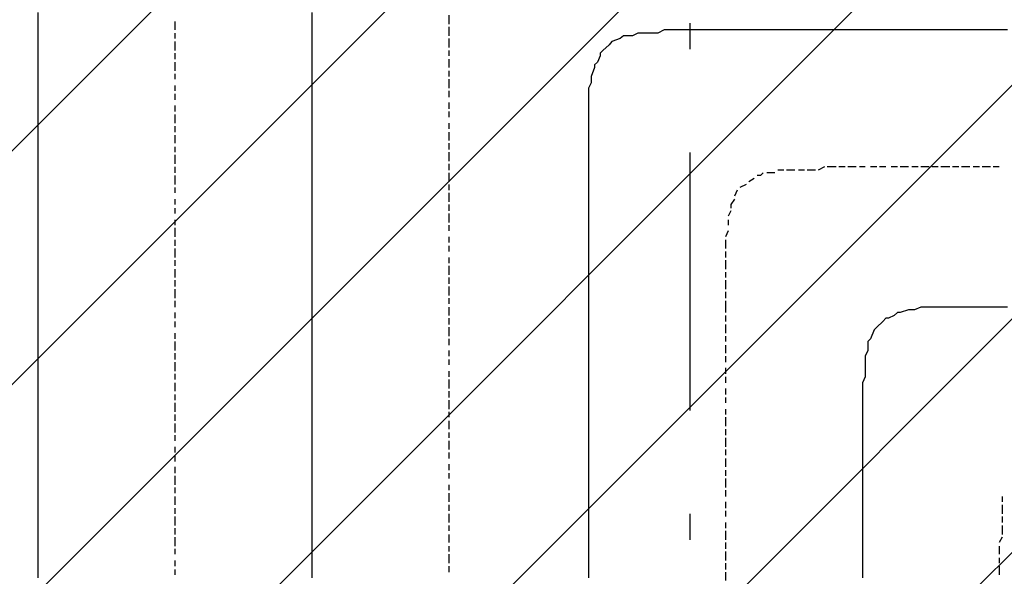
# Model space of a CAD drawing. Extents: x 997 to 109698, y 921 to 94021.
# Tile 383 of 656: x 12011 to 13442, y 55412 to 56220. Entities that reach past the tile are written whole.
import ezdxf

# ---------------------------------------------------------------- set-up
doc = ezdxf.new("R2010")
doc.units = 0
doc.header["$MEASUREMENT"] = 0
doc.layers.add('12', color=7, linetype='CONTINUOUS')
doc.layers.add('28', color=7, linetype='CONTINUOUS')

msp = doc.modelspace()

# ---------------------------------------------------------------- linework, layer by layer
at = {"layer": '12', "color": 5}
for p, q in [((12037.630503, 56230.563401), (12037.630503, 56217.563401)), ((12435.630503, 56230.563401), (12435.630503, 56217.563401)), ((12037.630503, 56217.563401), (12037.630503, 56209.563401)), ((12435.630503, 56217.563401), (12435.630503, 56209.563401)), ((12037.630503, 56209.563401), (12037.630503, 56200.563401)), ((12037.630503, 56200.563401), (12037.630503, 56188.563401)), ((12435.630503, 56209.563401), (12435.630503, 56200.563401)), ((12435.630503, 56200.563401), (12435.630503, 56188.563401)), ((12909.630503, 56200.563401), (12901.630503, 56196.563401)), ((12922.630503, 56200.563401), (12909.630503, 56200.563401)), ((12930.630503, 56200.563401), (12922.630503, 56200.563401)), ((12938.630503, 56200.563401), (12930.630503, 56200.563401)), ((12960.630503, 56205.563401), (12951.630503, 56205.563401)), ((12972.630503, 56205.563401), (12960.630503, 56205.563401)), ((12981.630503, 56205.563401), (12972.630503, 56205.563401)), ((12989.630503, 56205.563401), (12981.630503, 56205.563401)), ((13002.630503, 56205.563401), (12989.630503, 56205.563401)), ((13011.630503, 56205.563401), (13002.630503, 56205.563401)), ((13019.630503, 56205.563401), (13011.630503, 56205.563401)), ((13032.630503, 56205.563401), (13019.630503, 56205.563401)), ((13036.630503, 56205.563401), (13032.630503, 56205.563401)), ((13044.630503, 56205.563401), (13036.630503, 56205.563401)), ((13057.630503, 56205.563401), (13044.630503, 56205.563401)), ((13066.630503, 56205.563401), (13057.630503, 56205.563401)), ((13074.630503, 56205.563401), (13066.630503, 56205.563401)), ((13087.630503, 56205.563401), (13074.630503, 56205.563401)), ((13096.630503, 56205.563401), (13087.630503, 56205.563401)), ((13104.630503, 56205.563401), (13096.630503, 56205.563401)), ((13116.630503, 56205.563401), (13104.630503, 56205.563401)), ((13125.630503, 56205.563401), (13116.630503, 56205.563401)), ((13137.630503, 56205.563401), (13125.630503, 56205.563401)), ((13146.630503, 56205.563401), (13137.630503, 56205.563401)), ((13155.630503, 56205.563401), (13146.630503, 56205.563401)), ((13167.630503, 56205.563401), (13155.630503, 56205.563401)), ((13176.630503, 56205.563401), (13167.630503, 56205.563401)), ((13184.630503, 56205.563401), (13176.630503, 56205.563401)), ((13197.630503, 56205.563401), (13184.630503, 56205.563401)), ((13206.630503, 56205.563401), (13197.630503, 56205.563401)), ((13214.630503, 56205.563401), (13206.630503, 56205.563401)), ((13226.630503, 56205.563401), (13214.630503, 56205.563401)), ((13235.630503, 56205.563401), (13226.630503, 56205.563401)), ((13247.630503, 56205.563401), (13235.630503, 56205.563401)), ((13256.630503, 56205.563401), (13247.630503, 56205.563401)), ((13265.630503, 56205.563401), (13256.630503, 56205.563401)), ((13277.630503, 56205.563401), (13265.630503, 56205.563401)), ((13286.630503, 56205.563401), (13277.630503, 56205.563401)), ((13294.630503, 56205.563401), (13286.630503, 56205.563401)), ((13307.630503, 56205.563401), (13294.630503, 56205.563401)), ((13316.630503, 56205.563401), (13307.630503, 56205.563401)), ((13324.630503, 56205.563401), (13316.630503, 56205.563401)), ((13336.630503, 56205.563401), (13324.630503, 56205.563401)), ((13345.630503, 56205.563401), (13336.630503, 56205.563401)), ((13354.630503, 56205.563401), (13345.630503, 56205.563401)), ((13366.630503, 56205.563401), (13354.630503, 56205.563401)), ((13375.630503, 56205.563401), (13366.630503, 56205.563401)), ((13387.630503, 56205.563401), (13375.630503, 56205.563401)), ((13396.630503, 56205.563401), (13387.630503, 56205.563401)), ((13405.630503, 56205.563401), (13396.630503, 56205.563401)), ((13417.630503, 56205.563401), (13405.630503, 56205.563401)), ((13425.630503, 56205.563401), (13417.630503, 56205.563401)), ((13434.630503, 56205.563401), (13425.630503, 56205.563401)), ((13446.630503, 56205.563401), (13434.630503, 56205.563401)), ((12037.630503, 56188.563401), (12037.630503, 56179.563401)), ((12435.630503, 56188.563401), (12435.630503, 56179.563401)), ((12867.630503, 56183.563401), (12858.630503, 56175.563401)), ((12871.630503, 56188.563401), (12867.630503, 56183.563401)), ((12883.630503, 56192.563401), (12871.630503, 56188.563401)), ((12901.630503, 56196.563401), (12892.630503, 56196.563401)), ((12037.630503, 56179.563401), (12037.630503, 56167.563401)), ((12435.630503, 56179.563401), (12435.630503, 56167.563401)), ((12037.630503, 56167.563401), (12037.630503, 56158.563401)), ((12037.630503, 56158.563401), (12037.630503, 56150.563401)), ((12435.630503, 56167.563401), (12435.630503, 56158.563401)), ((12435.630503, 56158.563401), (12435.630503, 56150.563401)), ((12854.630503, 56167.563401), (12850.630503, 56158.563401)), ((12037.630503, 56150.563401), (12037.630503, 56137.563401)), ((12435.630503, 56150.563401), (12435.630503, 56137.563401)), ((12846.630503, 56150.563401), (12841.630503, 56137.563401)), ((12037.630503, 56137.563401), (12037.630503, 56128.563401)), ((12037.630503, 56128.563401), (12037.630503, 56120.563401)), ((12435.630503, 56137.563401), (12435.630503, 56128.563401)), ((12435.630503, 56128.563401), (12435.630503, 56120.563401)), ((12841.630503, 56128.563401), (12837.630503, 56120.563401)), ((12841.630503, 56137.563401), (12841.630503, 56128.563401)), ((12037.630503, 56120.563401), (12037.630503, 56107.563401)), ((12435.630503, 56120.563401), (12435.630503, 56107.563401)), ((12837.630503, 56120.563401), (12837.630503, 56107.563401)), ((12037.630503, 56107.563401), (12037.630503, 56099.563401)), ((12037.630503, 56099.563401), (12037.630503, 56090.563401)), ((12435.630503, 56107.563401), (12435.630503, 56099.563401)), ((12435.630503, 56099.563401), (12435.630503, 56090.563401)), ((12837.630503, 56107.563401), (12837.630503, 56099.563401)), ((12837.630503, 56099.563401), (12837.630503, 56090.563401)), ((12037.630503, 56090.563401), (12037.630503, 56078.563401)), ((12435.630503, 56090.563401), (12435.630503, 56078.563401)), ((12837.630503, 56090.563401), (12837.630503, 56078.563401)), ((12037.630503, 56078.563401), (12037.630503, 56069.563401)), ((12037.630503, 56069.563401), (12037.630503, 56061.563401)), ((12435.630503, 56078.563401), (12435.630503, 56069.563401)), ((12435.630503, 56069.563401), (12435.630503, 56056.563401)), ((12837.630503, 56078.563401), (12837.630503, 56069.563401)), ((12837.630503, 56069.563401), (12837.630503, 56061.563401)), ((12037.630503, 56061.563401), (12037.630503, 56048.563401)), ((12435.630503, 56056.563401), (12435.630503, 56048.563401)), ((12837.630503, 56061.563401), (12837.630503, 56048.563401)), ((12037.630503, 56048.563401), (12037.630503, 56040.563401)), ((12037.630503, 56040.563401), (12037.630503, 56027.563401)), ((12435.630503, 56048.563401), (12435.630503, 56040.563401)), ((12435.630503, 56040.563401), (12435.630503, 56027.563401)), ((12837.630503, 56048.563401), (12837.630503, 56040.563401)), ((12837.630503, 56040.563401), (12837.630503, 56031.563401)), ((12037.630503, 56027.563401), (12037.630503, 56018.563401)), ((12435.630503, 56027.563401), (12435.630503, 56018.563401)), ((12837.630503, 56031.563401), (12837.630503, 56018.563401)), ((12037.630503, 56018.563401), (12037.630503, 56010.563401)), ((12435.630503, 56018.563401), (12435.630503, 56010.563401)), ((12837.630503, 56018.563401), (12837.630503, 56010.563401)), ((12037.630503, 56010.563401), (12037.630503, 55997.563401)), ((12037.630503, 55997.563401), (12037.630503, 55989.563401)), ((12435.630503, 56010.563401), (12435.630503, 55997.563401)), ((12435.630503, 55997.563401), (12435.630503, 55989.563401)), ((12837.630503, 56010.563401), (12837.630503, 56006.563401)), ((12837.630503, 56006.563401), (12837.630503, 55997.563401)), ((12837.630503, 55997.563401), (12837.630503, 55989.563401)), ((12037.630503, 55989.563401), (12037.630503, 55980.563401)), ((12435.630503, 55989.563401), (12435.630503, 55980.563401)), ((12837.630503, 55989.563401), (12837.630503, 55980.563401)), ((12037.630503, 55980.563401), (12037.630503, 55968.563401)), ((12435.630503, 55980.563401), (12435.630503, 55968.563401)), ((12837.630503, 55980.563401), (12837.630503, 55968.563401)), ((12037.630503, 55968.563401), (12037.630503, 55959.563401)), ((12037.630503, 55959.563401), (12037.630503, 55951.563401)), ((12435.630503, 55968.563401), (12435.630503, 55959.563401)), ((12435.630503, 55959.563401), (12435.630503, 55946.563401)), ((12837.630503, 55968.563401), (12837.630503, 55959.563401)), ((12837.630503, 55959.563401), (12837.630503, 55946.563401)), ((12037.630503, 55951.563401), (12037.630503, 55938.563401)), ((12435.630503, 55946.563401), (12435.630503, 55938.563401)), ((12837.630503, 55946.563401), (12837.630503, 55938.563401)), ((12037.630503, 55938.563401), (12037.630503, 55929.563401)), ((12037.630503, 55929.563401), (12037.630503, 55917.563401)), ((12435.630503, 55938.563401), (12435.630503, 55929.563401)), ((12435.630503, 55929.563401), (12435.630503, 55917.563401)), ((12837.630503, 55938.563401), (12837.630503, 55929.563401)), ((12837.630503, 55929.563401), (12837.630503, 55917.563401)), ((12037.630503, 55917.563401), (12037.630503, 55908.563401)), ((12435.630503, 55917.563401), (12435.630503, 55908.563401)), ((12837.630503, 55917.563401), (12837.630503, 55908.563401)), ((12037.630503, 55908.563401), (12037.630503, 55900.563401)), ((12037.630503, 55900.563401), (12037.630503, 55887.563401)), ((12435.630503, 55908.563401), (12435.630503, 55900.563401)), ((12435.630503, 55900.563401), (12435.630503, 55887.563401)), ((12837.630503, 55908.563401), (12837.630503, 55900.563401)), ((12837.630503, 55900.563401), (12837.630503, 55887.563401)), ((12037.630503, 55887.563401), (12037.630503, 55879.563401)), ((12435.630503, 55887.563401), (12435.630503, 55879.563401)), ((12837.630503, 55887.563401), (12837.630503, 55879.563401)), ((12037.630503, 55879.563401), (12037.630503, 55870.563401)), ((12037.630503, 55870.563401), (12037.630503, 55857.563401)), ((12435.630503, 55879.563401), (12435.630503, 55870.563401)), ((12435.630503, 55870.563401), (12435.630503, 55857.563401)), ((12837.630503, 55879.563401), (12837.630503, 55870.563401)), ((12837.630503, 55870.563401), (12837.630503, 55857.563401)), ((12037.630503, 55857.563401), (12037.630503, 55849.563401)), ((12435.630503, 55857.563401), (12435.630503, 55849.563401)), ((12837.630503, 55857.563401), (12837.630503, 55849.563401)), ((12037.630503, 55849.563401), (12037.630503, 55841.563401)), ((12037.630503, 55841.563401), (12037.630503, 55828.563401)), ((12435.630503, 55849.563401), (12435.630503, 55836.563401)), ((12837.630503, 55849.563401), (12837.630503, 55836.563401)), ((12037.630503, 55828.563401), (12037.630503, 55819.563401)), ((12435.630503, 55836.563401), (12435.630503, 55828.563401)), ((12435.630503, 55828.563401), (12435.630503, 55819.563401)), ((12837.630503, 55836.563401), (12837.630503, 55828.563401)), ((12837.630503, 55828.563401), (12837.630503, 55819.563401)), ((12037.630503, 55819.563401), (12037.630503, 55807.563401)), ((12435.630503, 55819.563401), (12435.630503, 55807.563401)), ((12837.630503, 55819.563401), (12837.630503, 55807.563401)), ((12037.630503, 55807.563401), (12037.630503, 55798.563401)), ((12037.630503, 55798.563401), (12037.630503, 55790.563401)), ((12435.630503, 55807.563401), (12435.630503, 55798.563401)), ((12435.630503, 55798.563401), (12435.630503, 55790.563401)), ((12837.630503, 55807.563401), (12837.630503, 55798.563401)), ((12837.630503, 55798.563401), (12837.630503, 55790.563401)), ((13302.630503, 55798.563401), (13290.630503, 55794.563401)), ((13311.630503, 55798.563401), (13302.630503, 55798.563401)), ((13320.630503, 55802.563401), (13311.630503, 55798.563401)), ((13332.630503, 55802.563401), (13320.630503, 55802.563401)), ((13341.630503, 55802.563401), (13332.630503, 55802.563401)), ((13349.630503, 55802.563401), (13341.630503, 55802.563401)), ((13362.630503, 55802.563401), (13349.630503, 55802.563401)), ((13370.630503, 55802.563401), (13362.630503, 55802.563401)), ((13379.630503, 55802.563401), (13370.630503, 55802.563401)), ((13391.630503, 55802.563401), (13379.630503, 55802.563401)), ((13400.630503, 55802.563401), (13391.630503, 55802.563401)), ((13409.630503, 55802.563401), (13400.630503, 55802.563401)), ((13421.630503, 55802.563401), (13409.630503, 55802.563401)), ((13430.630503, 55802.563401), (13421.630503, 55802.563401)), ((13434.630503, 55802.563401), (13430.630503, 55802.563401)), ((13446.630503, 55802.563401), (13434.630503, 55802.563401)), ((12037.630503, 55790.563401), (12037.630503, 55777.563401)), ((12435.630503, 55790.563401), (12435.630503, 55777.563401)), ((12837.630503, 55790.563401), (12837.630503, 55777.563401)), ((13281.630503, 55790.563401), (13273.630503, 55786.563401)), ((12037.630503, 55777.563401), (12037.630503, 55769.563401)), ((12037.630503, 55769.563401), (12037.630503, 55760.563401)), ((12435.630503, 55777.563401), (12435.630503, 55769.563401)), ((12435.630503, 55769.563401), (12435.630503, 55760.563401)), ((12837.630503, 55777.563401), (12837.630503, 55769.563401)), ((12837.630503, 55769.563401), (12837.630503, 55760.563401)), ((13252.630503, 55769.563401), (13247.630503, 55756.563401)), ((13256.630503, 55773.563401), (13252.630503, 55769.563401)), ((13265.630503, 55781.563401), (13256.630503, 55773.563401)), ((12037.630503, 55760.563401), (12037.630503, 55747.563401)), ((12435.630503, 55760.563401), (12435.630503, 55747.563401)), ((12837.630503, 55760.563401), (12837.630503, 55747.563401)), ((12037.630503, 55747.563401), (12037.630503, 55739.563401)), ((12435.630503, 55747.563401), (12435.630503, 55739.563401)), ((12837.630503, 55747.563401), (12837.630503, 55739.563401)), ((13243.630503, 55747.563401), (13243.630503, 55739.563401)), ((12037.630503, 55739.563401), (12037.630503, 55731.563401)), ((12037.630503, 55731.563401), (12037.630503, 55718.563401)), ((12435.630503, 55739.563401), (12435.630503, 55731.563401)), ((12435.630503, 55731.563401), (12435.630503, 55718.563401)), ((12837.630503, 55739.563401), (12837.630503, 55726.563401)), ((12837.630503, 55726.563401), (12837.630503, 55718.563401)), ((13243.630503, 55739.563401), (13239.630503, 55731.563401)), ((13239.630503, 55731.563401), (13239.630503, 55718.563401)), ((12037.630503, 55718.563401), (12037.630503, 55709.563401)), ((12435.630503, 55718.563401), (12435.630503, 55709.563401)), ((12837.630503, 55718.563401), (12837.630503, 55709.563401)), ((13239.630503, 55718.563401), (13239.630503, 55709.563401)), ((12037.630503, 55709.563401), (12037.630503, 55697.563401)), ((12037.630503, 55697.563401), (12037.630503, 55688.563401)), ((12435.630503, 55709.563401), (12435.630503, 55697.563401)), ((12435.630503, 55697.563401), (12435.630503, 55688.563401)), ((12837.630503, 55709.563401), (12837.630503, 55697.563401)), ((12837.630503, 55697.563401), (12837.630503, 55688.563401)), ((13239.630503, 55709.563401), (13239.630503, 55701.563401)), ((12037.630503, 55688.563401), (12037.630503, 55680.563401)), ((12435.630503, 55688.563401), (12435.630503, 55680.563401)), ((12837.630503, 55688.563401), (12837.630503, 55680.563401)), ((13235.630503, 55688.563401), (13235.630503, 55680.563401)), ((12037.630503, 55680.563401), (12037.630503, 55667.563401)), ((12435.630503, 55680.563401), (12435.630503, 55667.563401)), ((12837.630503, 55680.563401), (12837.630503, 55667.563401)), ((13235.630503, 55680.563401), (13235.630503, 55667.563401)), ((12037.630503, 55667.563401), (12037.630503, 55659.563401)), ((12037.630503, 55659.563401), (12037.630503, 55650.563401)), ((12435.630503, 55667.563401), (12435.630503, 55659.563401)), ((12435.630503, 55659.563401), (12435.630503, 55650.563401)), ((12837.630503, 55667.563401), (12837.630503, 55659.563401)), ((12837.630503, 55659.563401), (12837.630503, 55650.563401)), ((13235.630503, 55667.563401), (13235.630503, 55659.563401)), ((13235.630503, 55659.563401), (13235.630503, 55650.563401)), ((12037.630503, 55650.563401), (12037.630503, 55637.563401)), ((12435.630503, 55650.563401), (12435.630503, 55637.563401)), ((12837.630503, 55650.563401), (12837.630503, 55637.563401)), ((13235.630503, 55650.563401), (13235.630503, 55637.563401)), ((12037.630503, 55637.563401), (12037.630503, 55629.563401)), ((12037.630503, 55629.563401), (12037.630503, 55620.563401)), ((12435.630503, 55637.563401), (12435.630503, 55629.563401)), ((12435.630503, 55629.563401), (12435.630503, 55620.563401)), ((12837.630503, 55637.563401), (12837.630503, 55629.563401)), ((12837.630503, 55629.563401), (12837.630503, 55616.563401)), ((13235.630503, 55637.563401), (13235.630503, 55629.563401)), ((13235.630503, 55629.563401), (13235.630503, 55620.563401)), ((12037.630503, 55620.563401), (12037.630503, 55608.563401)), ((12435.630503, 55620.563401), (12435.630503, 55608.563401)), ((12837.630503, 55616.563401), (12837.630503, 55608.563401)), ((13235.630503, 55620.563401), (13235.630503, 55608.563401)), ((12037.630503, 55608.563401), (12037.630503, 55599.563401)), ((12037.630503, 55599.563401), (12037.630503, 55587.563401)), ((12435.630503, 55608.563401), (12435.630503, 55599.563401)), ((12435.630503, 55599.563401), (12435.630503, 55587.563401)), ((12837.630503, 55608.563401), (12837.630503, 55599.563401)), ((12837.630503, 55599.563401), (12837.630503, 55587.563401)), ((13235.630503, 55608.563401), (13235.630503, 55604.563401)), ((13235.630503, 55604.563401), (13235.630503, 55599.563401)), ((13235.630503, 55599.563401), (13235.630503, 55587.563401)), ((12037.630503, 55587.563401), (12037.630503, 55578.563401)), ((12435.630503, 55587.563401), (12435.630503, 55578.563401)), ((12837.630503, 55587.563401), (12837.630503, 55578.563401)), ((13235.630503, 55587.563401), (13235.630503, 55578.563401)), ((12037.630503, 55578.563401), (12037.630503, 55570.563401)), ((12037.630503, 55570.563401), (12037.630503, 55557.563401)), ((12435.630503, 55578.563401), (12435.630503, 55570.563401)), ((12435.630503, 55570.563401), (12435.630503, 55557.563401)), ((12837.630503, 55578.563401), (12837.630503, 55570.563401)), ((12837.630503, 55570.563401), (12837.630503, 55557.563401)), ((13235.630503, 55578.563401), (13235.630503, 55570.563401)), ((13235.630503, 55570.563401), (13235.630503, 55557.563401)), ((12037.630503, 55557.563401), (12037.630503, 55548.563401)), ((12435.630503, 55557.563401), (12435.630503, 55548.563401)), ((12837.630503, 55557.563401), (12837.630503, 55548.563401)), ((13235.630503, 55557.563401), (13235.630503, 55548.563401)), ((12037.630503, 55548.563401), (12037.630503, 55540.563401)), ((12037.630503, 55540.563401), (12037.630503, 55527.563401)), ((12435.630503, 55548.563401), (12435.630503, 55540.563401)), ((12435.630503, 55540.563401), (12435.630503, 55527.563401)), ((12837.630503, 55548.563401), (12837.630503, 55540.563401)), ((12837.630503, 55540.563401), (12837.630503, 55527.563401)), ((13235.630503, 55548.563401), (13235.630503, 55540.563401)), ((13235.630503, 55540.563401), (13235.630503, 55527.563401)), ((12037.630503, 55527.563401), (12037.630503, 55519.563401)), ((12435.630503, 55527.563401), (12435.630503, 55519.563401)), ((12837.630503, 55527.563401), (12837.630503, 55519.563401)), ((13235.630503, 55527.563401), (13235.630503, 55519.563401)), ((12037.630503, 55519.563401), (12037.630503, 55510.563401)), ((12435.630503, 55519.563401), (12435.630503, 55510.563401)), ((12837.630503, 55519.563401), (12837.630503, 55510.563401)), ((13235.630503, 55519.563401), (13235.630503, 55506.563401)), ((12037.630503, 55510.563401), (12037.630503, 55498.563401)), ((12037.630503, 55498.563401), (12037.630503, 55489.563401)), ((12435.630503, 55510.563401), (12435.630503, 55498.563401)), ((12435.630503, 55498.563401), (12435.630503, 55489.563401)), ((12837.630503, 55510.563401), (12837.630503, 55498.563401)), ((12837.630503, 55498.563401), (12837.630503, 55489.563401)), ((13235.630503, 55506.563401), (13235.630503, 55498.563401)), ((13235.630503, 55498.563401), (13235.630503, 55489.563401)), ((12037.630503, 55489.563401), (12037.630503, 55477.563401)), ((12435.630503, 55489.563401), (12435.630503, 55477.563401)), ((12837.630503, 55489.563401), (12837.630503, 55477.563401)), ((13235.630503, 55489.563401), (13235.630503, 55477.563401)), ((12037.630503, 55477.563401), (12037.630503, 55468.563401)), ((12037.630503, 55468.563401), (12037.630503, 55460.563401)), ((12435.630503, 55477.563401), (12435.630503, 55468.563401)), ((12435.630503, 55468.563401), (12435.630503, 55460.563401)), ((12837.630503, 55477.563401), (12837.630503, 55468.563401)), ((12837.630503, 55468.563401), (12837.630503, 55460.563401)), ((13235.630503, 55477.563401), (13235.630503, 55468.563401)), ((13235.630503, 55468.563401), (13235.630503, 55460.563401)), ((12037.630503, 55460.563401), (12037.630503, 55447.563401)), ((12435.630503, 55460.563401), (12435.630503, 55447.563401)), ((12837.630503, 55460.563401), (12837.630503, 55447.563401)), ((13235.630503, 55460.563401), (13235.630503, 55447.563401)), ((12037.630503, 55447.563401), (12037.630503, 55438.563401)), ((12435.630503, 55447.563401), (12435.630503, 55438.563401)), ((12837.630503, 55447.563401), (12837.630503, 55438.563401)), ((13235.630503, 55447.563401), (13235.630503, 55438.563401)), ((12037.630503, 55438.563401), (12037.630503, 55430.563401)), ((12037.630503, 55430.563401), (12037.630503, 55417.563401)), ((12435.630503, 55438.563401), (12435.630503, 55430.563401)), ((12435.630503, 55430.563401), (12435.630503, 55417.563401)), ((12837.630503, 55438.563401), (12837.630503, 55430.563401)), ((12837.630503, 55430.563401), (12837.630503, 55417.563401)), ((13235.630503, 55438.563401), (13235.630503, 55430.563401)), ((13235.630503, 55430.563401), (13235.630503, 55417.563401)), ((12037.630503, 55417.563401), (12037.630503, 55409.563401)), ((12435.630503, 55417.563401), (12435.630503, 55409.563401)), ((12837.630503, 55417.563401), (12837.630503, 55409.563401)), ((13235.630503, 55417.563401), (13235.630503, 55409.563401))]:
    msp.add_line(p, q, dxfattribs=at)
at = {"layer": '12', "color": 1}
for p, q in [((12634.630503, 56226.563401), (12634.630503, 56213.563401)), ((12236.630503, 56217.563401), (12236.630503, 56205.563401)), ((12236.630503, 56200.563401), (12236.630503, 56192.563401)), ((12634.630503, 56209.563401), (12634.630503, 56205.563401)), ((12634.630503, 56205.563401), (12634.630503, 56196.563401)), ((12236.630503, 56188.563401), (12236.630503, 56175.563401)), ((12634.630503, 56192.563401), (12634.630503, 56179.563401)), ((12236.630503, 56171.563401), (12236.630503, 56162.563401)), ((12634.630503, 56175.563401), (12634.630503, 56167.563401)), ((12236.630503, 56158.563401), (12236.630503, 56145.563401)), ((12634.630503, 56162.563401), (12634.630503, 56150.563401)), ((12236.630503, 56141.563401), (12236.630503, 56133.563401)), ((12634.630503, 56145.563401), (12634.630503, 56137.563401)), ((12634.630503, 56133.563401), (12634.630503, 56120.563401)), ((12236.630503, 56124.563401), (12236.630503, 56116.563401)), ((12236.630503, 56112.563401), (12236.630503, 56103.563401)), ((12634.630503, 56116.563401), (12634.630503, 56107.563401)), ((12634.630503, 56099.563401), (12634.630503, 56090.563401)), ((12236.630503, 56095.563401), (12236.630503, 56086.563401)), ((12634.630503, 56086.563401), (12634.630503, 56078.563401)), ((12236.630503, 56082.563401), (12236.630503, 56069.563401)), ((12634.630503, 56069.563401), (12634.630503, 56061.563401)), ((12236.630503, 56065.563401), (12236.630503, 56056.563401)), ((12634.630503, 56056.563401), (12634.630503, 56044.563401)), ((12236.630503, 56052.563401), (12236.630503, 56040.563401)), ((12634.630503, 56040.563401), (12634.630503, 56031.563401)), ((12236.630503, 56035.563401), (12236.630503, 56027.563401)), ((12634.630503, 56027.563401), (12634.630503, 56014.563401)), ((12236.630503, 56023.563401), (12236.630503, 56010.563401)), ((12236.630503, 56006.563401), (12236.630503, 55997.563401)), ((12634.630503, 56010.563401), (12634.630503, 56001.563401)), ((12634.630503, 55997.563401), (12634.630503, 55984.563401)), ((13108.630503, 55997.563401), (13096.630503, 55997.563401)), ((13121.630503, 56001.563401), (13112.630503, 56001.563401)), ((13137.630503, 56001.563401), (13125.630503, 56001.563401)), ((13151.630503, 56001.563401), (13142.630503, 56001.563401)), ((13167.630503, 56001.563401), (13155.630503, 56001.563401)), ((13180.630503, 56006.563401), (13171.630503, 56001.563401)), ((13197.630503, 56006.563401), (13184.630503, 56006.563401)), ((13210.630503, 56006.563401), (13201.630503, 56006.563401)), ((13226.630503, 56006.563401), (13214.630503, 56006.563401)), ((13235.630503, 56006.563401), (13231.630503, 56006.563401)), ((13239.630503, 56006.563401), (13235.630503, 56006.563401)), ((13256.630503, 56006.563401), (13247.630503, 56006.563401)), ((13269.630503, 56006.563401), (13260.630503, 56006.563401)), ((13286.630503, 56006.563401), (13277.630503, 56006.563401)), ((13302.630503, 56006.563401), (13290.630503, 56006.563401)), ((13316.630503, 56006.563401), (13307.630503, 56006.563401)), ((13332.630503, 56006.563401), (13320.630503, 56006.563401)), ((13345.630503, 56006.563401), (13336.630503, 56006.563401)), ((13362.630503, 56006.563401), (13349.630503, 56006.563401)), ((13375.630503, 56006.563401), (13366.630503, 56006.563401)), ((13391.630503, 56006.563401), (13379.630503, 56006.563401)), ((13405.630503, 56006.563401), (13396.630503, 56006.563401)), ((13421.630503, 56006.563401), (13409.630503, 56006.563401)), ((13434.630503, 56006.563401), (13425.630503, 56006.563401)), ((12236.630503, 55993.563401), (12236.630503, 55980.563401)), ((13078.630503, 55989.563401), (13070.630503, 55984.563401)), ((12236.630503, 55976.563401), (12236.630503, 55968.563401)), ((12634.630503, 55980.563401), (12634.630503, 55972.563401)), ((13053.630503, 55972.563401), (13049.630503, 55963.563401)), ((13066.630503, 55980.563401), (13057.630503, 55976.563401)), ((12236.630503, 55959.563401), (12236.630503, 55951.563401)), ((12634.630503, 55968.563401), (12634.630503, 55955.563401)), ((12236.630503, 55946.563401), (12236.630503, 55938.563401)), ((12634.630503, 55951.563401), (12634.630503, 55942.563401)), ((13044.630503, 55942.563401), (13040.630503, 55934.563401)), ((12236.630503, 55929.563401), (12236.630503, 55921.563401)), ((12634.630503, 55938.563401), (12634.630503, 55925.563401)), ((13040.630503, 55929.563401), (13040.630503, 55921.563401)), ((12236.630503, 55917.563401), (12236.630503, 55904.563401)), ((12634.630503, 55921.563401), (12634.630503, 55913.563401)), ((13040.630503, 55913.563401), (13036.630503, 55904.563401)), ((12236.630503, 55900.563401), (12236.630503, 55891.563401)), ((12634.630503, 55904.563401), (12634.630503, 55896.563401)), ((13036.630503, 55900.563401), (13036.630503, 55887.563401)), ((12236.630503, 55887.563401), (12236.630503, 55874.563401)), ((12634.630503, 55891.563401), (12634.630503, 55883.563401)), ((13036.630503, 55883.563401), (13036.630503, 55874.563401)), ((12236.630503, 55870.563401), (12236.630503, 55862.563401)), ((12634.630503, 55874.563401), (12634.630503, 55866.563401)), ((13036.630503, 55870.563401), (13036.630503, 55857.563401)), ((12236.630503, 55857.563401), (12236.630503, 55845.563401)), ((12634.630503, 55862.563401), (12634.630503, 55849.563401)), ((12236.630503, 55841.563401), (12236.630503, 55832.563401)), ((12634.630503, 55845.563401), (12634.630503, 55836.563401)), ((13036.630503, 55853.563401), (13036.630503, 55845.563401)), ((13036.630503, 55841.563401), (13036.630503, 55828.563401)), ((12236.630503, 55828.563401), (12236.630503, 55815.563401)), ((12634.630503, 55832.563401), (12634.630503, 55819.563401)), ((12236.630503, 55811.563401), (12236.630503, 55802.563401)), ((12634.630503, 55815.563401), (12634.630503, 55807.563401)), ((13036.630503, 55824.563401), (13036.630503, 55815.563401)), ((13036.630503, 55811.563401), (13036.630503, 55802.563401)), ((12634.630503, 55802.563401), (12634.630503, 55790.563401)), ((13036.630503, 55802.563401), (13036.630503, 55794.563401)), ((12236.630503, 55794.563401), (12236.630503, 55786.563401)), ((12634.630503, 55786.563401), (12634.630503, 55777.563401)), ((13036.630503, 55790.563401), (13036.630503, 55781.563401)), ((12236.630503, 55781.563401), (12236.630503, 55773.563401)), ((12634.630503, 55773.563401), (12634.630503, 55760.563401)), ((13036.630503, 55777.563401), (13036.630503, 55764.563401)), ((12236.630503, 55764.563401), (12236.630503, 55756.563401)), ((12634.630503, 55756.563401), (12634.630503, 55747.563401)), ((13036.630503, 55760.563401), (13036.630503, 55752.563401)), ((12236.630503, 55752.563401), (12236.630503, 55739.563401)), ((13036.630503, 55747.563401), (13036.630503, 55735.563401)), ((12236.630503, 55735.563401), (12236.630503, 55726.563401)), ((12634.630503, 55739.563401), (12634.630503, 55731.563401)), ((12634.630503, 55726.563401), (12634.630503, 55718.563401)), ((13036.630503, 55731.563401), (13036.630503, 55722.563401)), ((12236.630503, 55722.563401), (12236.630503, 55709.563401)), ((13036.630503, 55714.563401), (13036.630503, 55705.563401)), ((12236.630503, 55705.563401), (12236.630503, 55697.563401)), ((12634.630503, 55709.563401), (12634.630503, 55701.563401)), ((12634.630503, 55697.563401), (12634.630503, 55684.563401)), ((13036.630503, 55701.563401), (13036.630503, 55692.563401)), ((12236.630503, 55692.563401), (12236.630503, 55680.563401)), ((13036.630503, 55684.563401), (13036.630503, 55675.563401)), ((12236.630503, 55675.563401), (12236.630503, 55667.563401)), ((12634.630503, 55680.563401), (12634.630503, 55671.563401)), ((13036.630503, 55671.563401), (13036.630503, 55663.563401)), ((12236.630503, 55663.563401), (12236.630503, 55650.563401)), ((12634.630503, 55667.563401), (12634.630503, 55654.563401)), ((13036.630503, 55654.563401), (13036.630503, 55646.563401)), ((12236.630503, 55646.563401), (12236.630503, 55637.563401)), ((12634.630503, 55650.563401), (12634.630503, 55642.563401)), ((13036.630503, 55642.563401), (13036.630503, 55629.563401)), ((12236.630503, 55633.563401), (12236.630503, 55620.563401)), ((12634.630503, 55637.563401), (12634.630503, 55625.563401)), ((13036.630503, 55625.563401), (13036.630503, 55616.563401)), ((12236.630503, 55616.563401), (12236.630503, 55608.563401)), ((12634.630503, 55620.563401), (12634.630503, 55612.563401)), ((13036.630503, 55612.563401), (13036.630503, 55599.563401)), ((12236.630503, 55599.563401), (12236.630503, 55591.563401)), ((12634.630503, 55608.563401), (12634.630503, 55595.563401)), ((12236.630503, 55587.563401), (12236.630503, 55578.563401)), ((12634.630503, 55591.563401), (12634.630503, 55582.563401)), ((13036.630503, 55595.563401), (13036.630503, 55587.563401)), ((12236.630503, 55570.563401), (12236.630503, 55561.563401)), ((12634.630503, 55574.563401), (12634.630503, 55565.563401)), ((13036.630503, 55582.563401), (13036.630503, 55570.563401)), ((12236.630503, 55557.563401), (12236.630503, 55544.563401)), ((12634.630503, 55561.563401), (12634.630503, 55553.563401)), ((13036.630503, 55565.563401), (13036.630503, 55557.563401)), ((12236.630503, 55540.563401), (12236.630503, 55532.563401)), ((12634.630503, 55544.563401), (12634.630503, 55536.563401)), ((13036.630503, 55553.563401), (13036.630503, 55540.563401)), ((12236.630503, 55527.563401), (12236.630503, 55515.563401)), ((12634.630503, 55532.563401), (12634.630503, 55519.563401)), ((13036.630503, 55536.563401), (13036.630503, 55527.563401)), ((13438.630503, 55527.563401), (13438.630503, 55519.563401)), ((12634.630503, 55515.563401), (12634.630503, 55506.563401)), ((13036.630503, 55519.563401), (13036.630503, 55510.563401)), ((13438.630503, 55515.563401), (13438.630503, 55502.563401)), ((12236.630503, 55510.563401), (12236.630503, 55502.563401)), ((12236.630503, 55498.563401), (12236.630503, 55485.563401)), ((12634.630503, 55502.563401), (12634.630503, 55489.563401)), ((13036.630503, 55506.563401), (13036.630503, 55498.563401)), ((13438.630503, 55498.563401), (13438.630503, 55489.563401)), ((12634.630503, 55485.563401), (12634.630503, 55477.563401)), ((13036.630503, 55489.563401), (13036.630503, 55481.563401)), ((13438.630503, 55485.563401), (13438.630503, 55472.563401)), ((12236.630503, 55481.563401), (12236.630503, 55472.563401)), ((12236.630503, 55468.563401), (12236.630503, 55455.563401)), ((12634.630503, 55472.563401), (12634.630503, 55460.563401)), ((13036.630503, 55477.563401), (13036.630503, 55464.563401)), ((13438.630503, 55468.563401), (13434.630503, 55460.563401)), ((12634.630503, 55455.563401), (12634.630503, 55447.563401)), ((13036.630503, 55460.563401), (13036.630503, 55451.563401)), ((13434.630503, 55455.563401), (13434.630503, 55443.563401)), ((12236.630503, 55451.563401), (12236.630503, 55443.563401)), ((12634.630503, 55443.563401), (12634.630503, 55430.563401)), ((13036.630503, 55447.563401), (13036.630503, 55434.563401)), ((12236.630503, 55434.563401), (12236.630503, 55426.563401)), ((12634.630503, 55426.563401), (12634.630503, 55417.563401)), ((13036.630503, 55430.563401), (13036.630503, 55421.563401)), ((13434.630503, 55438.563401), (13434.630503, 55430.563401)), ((13434.630503, 55426.563401), (13434.630503, 55413.563401)), ((12236.630503, 55421.563401), (12236.630503, 55413.563401)), ((13036.630503, 55417.563401), (13036.630503, 55405.563401))]:
    msp.add_line(p, q, dxfattribs=at)
at = {"layer": '12', "color": 5}
for points in [[(12951.630503, 56205.563401), (12947.630503, 56205.563401), (12938.630503, 56200.563401)], [(12892.630503, 56196.563401), (12888.630503, 56196.563401), (12883.630503, 56192.563401)], [(12858.630503, 56175.563401), (12854.630503, 56171.563401), (12854.630503, 56167.563401)], [(12850.630503, 56158.563401), (12846.630503, 56154.563401), (12846.630503, 56150.563401)], [(13273.630503, 55786.563401), (13269.630503, 55786.563401), (13265.630503, 55781.563401)], [(13290.630503, 55794.563401), (13286.630503, 55794.563401), (13281.630503, 55790.563401)], [(13247.630503, 55756.563401), (13243.630503, 55752.563401), (13243.630503, 55747.563401)], [(13239.630503, 55701.563401), (13235.630503, 55692.563401), (13235.630503, 55688.563401)]]:
    msp.add_lwpolyline(points, dxfattribs=at)
at = {"layer": '12', "color": 1}
for points in [[(13091.630503, 55997.563401), (13087.630503, 55993.563401), (13082.630503, 55993.563401)], [(13049.630503, 55959.563401), (13044.630503, 55951.563401), (13044.630503, 55946.563401)]]:
    msp.add_lwpolyline(points, dxfattribs=at)
at = {"layer": '28', "color": 2}
for p, q in [((14656.530039, 58685.955237), (6572.636205, 50602.061403)), ((14995.941294, 58685.955237), (6572.636205, 50262.650148)), ((15335.352549, 58685.955237), (6572.636205, 49923.238893)), ((15674.763804, 58685.955237), (6572.636205, 49583.827638)), ((16014.175059, 58685.955237), (6572.636205, 49244.416383)), ((16353.586314, 58685.955237), (6572.636205, 48905.005128)), ((16692.997569, 58685.955237), (6572.636205, 48565.593874))]:
    msp.add_line(p, q, dxfattribs=at)
at = {"layer": '28', "color": 4, "linetype": 'Continuous'}
for p, q in [((12985.630503, 56177.313401), (12985.630503, 56214.813401)), ((12985.630503, 55464.813401), (12985.630503, 55502.313401))]:
    msp.add_line(p, q, dxfattribs=at)
at = {"layer": '28', "color": 4}
msp.add_line((12985.630503, 55652.313401), (12985.630503, 56027.313401), dxfattribs=at)

doc.saveas('drawing.dxf')
